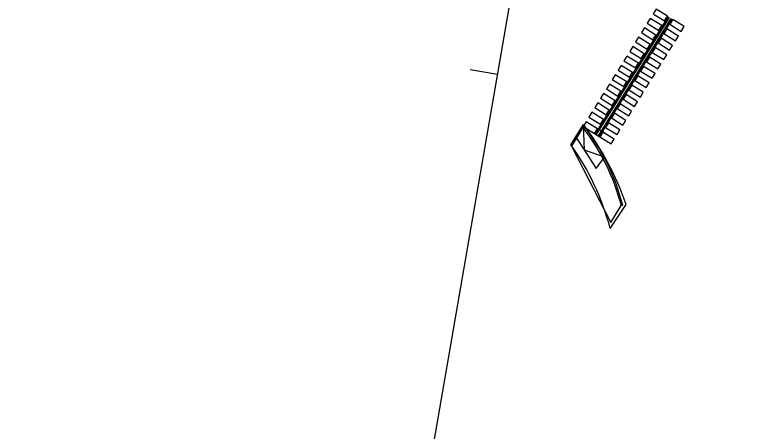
# Model space of a CAD drawing. Extents: x -264205 to -263659, y -1242401 to -1241986.
# Drawn here: x -263764.7 to -263696.7, y -1242184 to -1242146.3 of the extents above; entities that cross this region are included whole.
import ezdxf

# ---------------------------------------------------------------- set-up
doc = ezdxf.new("R2010")
doc.units = 0
for name, color, linetype in [('PROJEKT_OBRUBNIKY_KOMUNIKACIE', 7, 'Continuous'), ('PROJEKT_TDZ_VODOROVNE', 7, 'Continuous'), ('RAM_NA_TLAC_2-4_1-250', 7, 'Continuous'), ('SO_20-1_OBRUBNIKY_BUS_ZASTAVKA', 7, 'Continuous')]:
    doc.layers.add(name, color=color, linetype=linetype)

msp = doc.modelspace()

# ---------------------------------------------------------------- linework, layer by layer
at = {"layer": 'PROJEKT_OBRUBNIKY_KOMUNIKACIE'}
for p, q in [((-263714.323, -1242158), (-263713.179, -1242156.181)), ((-263710.759, -1242165.592), (-263709.33, -1242163.41))]:
    msp.add_line(p, q, dxfattribs=at)
msp.add_lwpolyline([(-263713.889, -1242157.248), (-263712.033, -1242160.151), (-263711.292, -1242159.118), (-263713.085, -1242158.505), (-263713.179, -1242156.181)], dxfattribs=at)
for radius, start, end in [(25.428, 18.76527, 37.30017), (23.428, 14.83355, 35.45747)]:
    msp.add_arc((-263733.406, -1242171.59), radius, start, end, dxfattribs=at)
at = {"layer": 'PROJEKT_TDZ_VODOROVNE'}
for p, q in [((-263705.514, -1242146.414), (-263712.119, -1242157.026)), ((-263705.463, -1242146.446), (-263712.068, -1242157.058)), ((-263705.412, -1242146.477), (-263712.017, -1242157.09)), ((-263705.259, -1242146.572), (-263711.864, -1242157.185)), ((-263705.208, -1242146.604), (-263711.813, -1242157.216)), ((-263705.157, -1242146.636), (-263711.762, -1242157.248)), ((-263712.174, -1242156.992), (-263711.911, -1242156.569)), ((-263711.707, -1242157.282), (-263711.443, -1242156.858))]:
    msp.add_line(p, q, dxfattribs=at)
for points in [[(-263705.569, -1242146.379), (-263706.609, -1242145.732), (-263706.873, -1242146.157), (-263705.833, -1242146.804), (-263705.569, -1242146.379)], [(-263705.569, -1242146.379), (-263706.609, -1242145.732), (-263706.873, -1242146.157), (-263705.833, -1242146.804), (-263705.569, -1242146.379)], [(-263706.097, -1242147.228), (-263707.137, -1242146.581), (-263707.401, -1242147.006), (-263706.361, -1242147.653), (-263706.097, -1242147.228)], [(-263706.097, -1242147.228), (-263707.137, -1242146.581), (-263707.401, -1242147.006), (-263706.361, -1242147.653), (-263706.097, -1242147.228)], [(-263705.366, -1242147.095), (-263704.326, -1242147.742), (-263704.062, -1242147.317), (-263705.102, -1242146.67), (-263705.366, -1242147.095)], [(-263705.366, -1242147.095), (-263704.326, -1242147.742), (-263704.062, -1242147.317), (-263705.102, -1242146.67), (-263705.366, -1242147.095)], [(-263706.626, -1242148.077), (-263707.666, -1242147.43), (-263707.93, -1242147.855), (-263706.89, -1242148.502), (-263706.626, -1242148.077)], [(-263706.626, -1242148.077), (-263707.666, -1242147.43), (-263707.93, -1242147.855), (-263706.89, -1242148.502), (-263706.626, -1242148.077)], [(-263705.894, -1242147.944), (-263704.854, -1242148.591), (-263704.59, -1242148.166), (-263705.63, -1242147.519), (-263705.894, -1242147.944)], [(-263705.894, -1242147.944), (-263704.854, -1242148.591), (-263704.59, -1242148.166), (-263705.63, -1242147.519), (-263705.894, -1242147.944)], [(-263707.154, -1242148.926), (-263708.194, -1242148.279), (-263708.458, -1242148.704), (-263707.418, -1242149.351), (-263707.154, -1242148.926)], [(-263707.154, -1242148.926), (-263708.194, -1242148.279), (-263708.458, -1242148.704), (-263707.418, -1242149.351), (-263707.154, -1242148.926)], [(-263706.423, -1242148.793), (-263705.383, -1242149.44), (-263705.119, -1242149.015), (-263706.159, -1242148.368), (-263706.423, -1242148.793)], [(-263706.423, -1242148.793), (-263705.383, -1242149.44), (-263705.119, -1242149.015), (-263706.159, -1242148.368), (-263706.423, -1242148.793)], [(-263707.682, -1242149.775), (-263708.722, -1242149.128), (-263708.987, -1242149.553), (-263707.947, -1242150.2), (-263707.682, -1242149.775)], [(-263707.682, -1242149.775), (-263708.722, -1242149.128), (-263708.987, -1242149.553), (-263707.947, -1242150.2), (-263707.682, -1242149.775)], [(-263706.951, -1242149.642), (-263705.911, -1242150.289), (-263705.647, -1242149.864), (-263706.687, -1242149.217), (-263706.951, -1242149.642)], [(-263706.951, -1242149.642), (-263705.911, -1242150.289), (-263705.647, -1242149.864), (-263706.687, -1242149.217), (-263706.951, -1242149.642)], [(-263708.211, -1242150.624), (-263709.251, -1242149.977), (-263709.515, -1242150.402), (-263708.475, -1242151.049), (-263708.211, -1242150.624)], [(-263708.211, -1242150.624), (-263709.251, -1242149.977), (-263709.515, -1242150.402), (-263708.475, -1242151.049), (-263708.211, -1242150.624)], [(-263707.48, -1242150.491), (-263706.44, -1242151.138), (-263706.176, -1242150.713), (-263707.216, -1242150.066), (-263707.48, -1242150.491)], [(-263707.48, -1242150.491), (-263706.44, -1242151.138), (-263706.176, -1242150.713), (-263707.216, -1242150.066), (-263707.48, -1242150.491)], [(-263708.739, -1242151.473), (-263709.779, -1242150.826), (-263710.044, -1242151.251), (-263709.004, -1242151.898), (-263708.739, -1242151.473)], [(-263708.739, -1242151.473), (-263709.779, -1242150.826), (-263710.044, -1242151.251), (-263709.004, -1242151.898), (-263708.739, -1242151.473)], [(-263708.008, -1242151.34), (-263706.968, -1242151.987), (-263706.704, -1242151.562), (-263707.744, -1242150.915), (-263708.008, -1242151.34)], [(-263708.008, -1242151.34), (-263706.968, -1242151.987), (-263706.704, -1242151.562), (-263707.744, -1242150.915), (-263708.008, -1242151.34)], [(-263709.268, -1242152.322), (-263710.308, -1242151.675), (-263710.572, -1242152.099), (-263709.532, -1242152.747), (-263709.268, -1242152.322)], [(-263709.268, -1242152.322), (-263710.308, -1242151.675), (-263710.572, -1242152.099), (-263709.532, -1242152.747), (-263709.268, -1242152.322)], [(-263708.537, -1242152.188), (-263707.497, -1242152.836), (-263707.232, -1242152.411), (-263708.272, -1242151.764), (-263708.537, -1242152.188)], [(-263708.537, -1242152.188), (-263707.497, -1242152.836), (-263707.232, -1242152.411), (-263708.272, -1242151.764), (-263708.537, -1242152.188)], [(-263709.796, -1242153.171), (-263710.836, -1242152.524), (-263711.1, -1242152.948), (-263710.06, -1242153.596), (-263709.796, -1242153.171)], [(-263709.796, -1242153.171), (-263710.836, -1242152.524), (-263711.1, -1242152.948), (-263710.06, -1242153.596), (-263709.796, -1242153.171)], [(-263709.065, -1242153.037), (-263708.025, -1242153.685), (-263707.761, -1242153.26), (-263708.801, -1242152.613), (-263709.065, -1242153.037)], [(-263709.065, -1242153.037), (-263708.025, -1242153.685), (-263707.761, -1242153.26), (-263708.801, -1242152.613), (-263709.065, -1242153.037)], [(-263710.325, -1242154.02), (-263711.365, -1242153.373), (-263711.629, -1242153.797), (-263710.589, -1242154.445), (-263710.325, -1242154.02)], [(-263710.325, -1242154.02), (-263711.365, -1242153.373), (-263711.629, -1242153.797), (-263710.589, -1242154.445), (-263710.325, -1242154.02)], [(-263709.593, -1242153.886), (-263708.553, -1242154.534), (-263708.289, -1242154.109), (-263709.329, -1242153.462), (-263709.593, -1242153.886)], [(-263709.593, -1242153.886), (-263708.553, -1242154.534), (-263708.289, -1242154.109), (-263709.329, -1242153.462), (-263709.593, -1242153.886)], [(-263710.853, -1242154.869), (-263711.893, -1242154.222), (-263712.157, -1242154.646), (-263711.117, -1242155.294), (-263710.853, -1242154.869)], [(-263710.853, -1242154.869), (-263711.893, -1242154.222), (-263712.157, -1242154.646), (-263711.117, -1242155.294), (-263710.853, -1242154.869)], [(-263710.122, -1242154.735), (-263709.082, -1242155.383), (-263708.818, -1242154.958), (-263709.858, -1242154.311), (-263710.122, -1242154.735)], [(-263710.122, -1242154.735), (-263709.082, -1242155.383), (-263708.818, -1242154.958), (-263709.858, -1242154.311), (-263710.122, -1242154.735)], [(-263711.381, -1242155.718), (-263712.421, -1242155.071), (-263712.686, -1242155.495), (-263711.646, -1242156.143), (-263711.381, -1242155.718)], [(-263711.381, -1242155.718), (-263712.421, -1242155.071), (-263712.686, -1242155.495), (-263711.646, -1242156.143), (-263711.381, -1242155.718)], [(-263710.65, -1242155.584), (-263709.61, -1242156.232), (-263709.346, -1242155.807), (-263710.386, -1242155.16), (-263710.65, -1242155.584)], [(-263710.65, -1242155.584), (-263709.61, -1242156.232), (-263709.346, -1242155.807), (-263710.386, -1242155.16), (-263710.65, -1242155.584)], [(-263713.214, -1242156.344), (-263710.667, -1242157.93), (-263710.403, -1242157.505), (-263712.95, -1242155.92), (-263713.214, -1242156.344)], [(-263713.214, -1242156.344), (-263710.667, -1242157.93), (-263710.403, -1242157.505), (-263712.95, -1242155.92), (-263713.214, -1242156.344)], [(-263711.91, -1242156.567), (-263712.95, -1242155.92), (-263713.214, -1242156.344), (-263712.174, -1242156.992), (-263711.91, -1242156.567)], [(-263711.91, -1242156.567), (-263712.95, -1242155.92), (-263713.214, -1242156.344), (-263712.174, -1242156.992), (-263711.91, -1242156.567)], [(-263711.179, -1242156.433), (-263710.139, -1242157.081), (-263709.875, -1242156.656), (-263710.915, -1242156.009), (-263711.179, -1242156.433)], [(-263711.179, -1242156.433), (-263710.139, -1242157.081), (-263709.875, -1242156.656), (-263710.915, -1242156.009), (-263711.179, -1242156.433)], [(-263711.707, -1242157.282), (-263710.667, -1242157.93), (-263710.403, -1242157.505), (-263711.443, -1242156.858), (-263711.707, -1242157.282)], [(-263711.707, -1242157.282), (-263710.667, -1242157.93), (-263710.403, -1242157.505), (-263711.443, -1242156.858), (-263711.707, -1242157.282)]]:
    msp.add_lwpolyline(points, dxfattribs=at)
at = {"layer": 'RAM_NA_TLAC_2-4_1-250'}
msp.add_line((-263723.44, -1242151.198), (-263720.976, -1242151.624), dxfattribs=at)
msp.add_lwpolyline([(-263827.42, -1242331.09), (-263769.814, -1241998.542), (-263696.654, -1242011.215), (-263754.26, -1242343.763)], close=True, dxfattribs=at)
at = {"layer": 'SO_20-1_OBRUBNIKY_BUS_ZASTAVKA'}
msp.add_lwpolyline([(-263713.131, -1242156.308), (-263713.227, -1242156.438), (-263714.261, -1242158.12), (-263710.717, -1242165.032), (-263709.753, -1242163.512), (-263709.627, -1242163.464)], dxfattribs=at)
for centre, major_axis, ratio, start_param, end_param in [((-263728.995, -1242168.554), (-13.5, 14.617), 0.999634, 4.223073, 4.62192), ((-263729.079, -1242168.548), (-14.091, 14.351), 0.999578, 4.191919, 4.590748)]:
    msp.add_ellipse(centre, major_axis=major_axis, ratio=ratio, start_param=start_param, end_param=end_param, dxfattribs=at)

doc.saveas('drawing.dxf')
